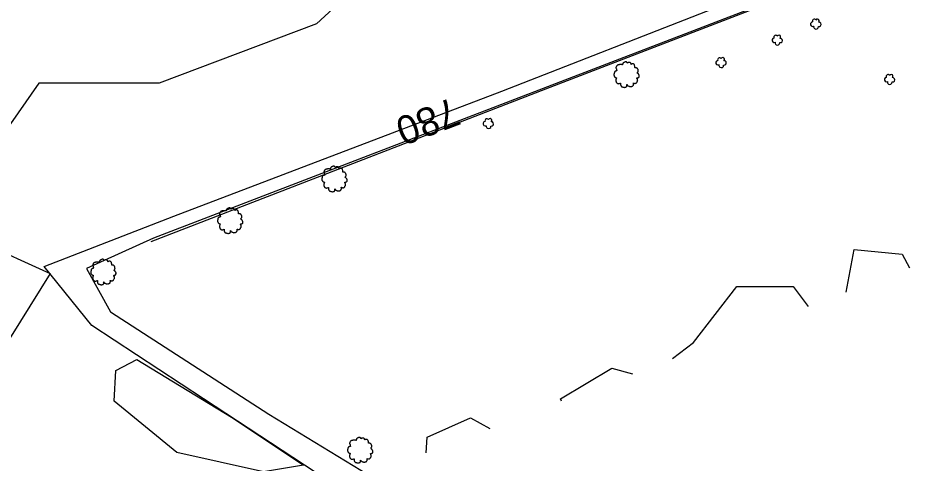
# Model space of a CAD drawing. Extents: x 1901471 to 1963503, y 756461 to 799997.
# Drawn here: x 1906196.6 to 1906451.4, y 758990.8 to 759116.2 of the extents above; entities that cross this region are included whole.
import ezdxf

# ---------------------------------------------------------------- set-up
doc = ezdxf.new("R2010")
doc.units = 0
for name, color, linetype in [('RD_EX_Driveway', 7, 'Continuous'), ('RD_EX_Fence_Other', 7, 'Continuous'), ('RD_EX_VEG', 7, 'Continuous'), ('RD_HC_TX_Sta50', 7, 'Continuous')]:
    doc.layers.add(name, color=color, linetype=linetype)

# ---------------------------------------------------------------- blocks, each defined once
blk = doc.blocks.new('T2')
at = {"layer": 'RD_EX_VEG'}
for points in [[(0.05233333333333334, 7.213166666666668), (-0.24750000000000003, 7.238166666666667), (-0.5723333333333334, 7.138166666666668), (-0.8222500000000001, 7.038250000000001), (-1.0471666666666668, 6.963250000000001), (-1.2720833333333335, 6.863250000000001), (-1.5719166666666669, 6.688416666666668), (-1.7968333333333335, 6.488416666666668), (-1.9218333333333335, 6.2385833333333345), (-1.9718333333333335, 6.013666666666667), (-2.0217500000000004, 5.738833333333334), (-2.0217500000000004, 5.563833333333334), (-2.146666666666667, 5.538833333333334), (-2.296666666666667, 5.563833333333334), (-2.5465000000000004, 5.638833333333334), (-2.796416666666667, 5.638833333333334), (-3.0463333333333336, 5.638833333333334), (-3.3961666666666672, 5.613833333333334), (-3.7460000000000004, 5.613833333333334), (-4.020833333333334, 5.563833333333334), (-4.345750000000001, 5.513916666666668), (-4.720583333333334, 5.389000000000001), (-5.0704166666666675, 5.264000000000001), (-5.37025, 5.014083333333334), (-5.620166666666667, 4.539333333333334), (-5.745166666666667, 4.189500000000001), (-5.895083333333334, 3.9395833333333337), (-5.745166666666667, 3.489833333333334), (-5.570166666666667, 3.139916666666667), (-5.545250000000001, 2.9400000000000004), (-5.470250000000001, 2.5152500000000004), (-5.37025, 2.2903333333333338), (-5.245333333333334, 2.0903333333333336), (-5.320250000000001, 2.065416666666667), (-5.695166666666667, 2.015416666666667), (-5.995000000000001, 1.9155000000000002), (-6.419833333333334, 1.6905833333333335), (-6.644750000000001, 1.465666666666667), (-6.744750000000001, 1.1407500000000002), (-6.769666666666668, 0.7909166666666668), (-6.869583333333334, 0.5910833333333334), (-6.944583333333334, 0.3161666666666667), (-6.969583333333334, 0.2411666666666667), (-7.019583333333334, -0.08366666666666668), (-6.9195833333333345, -0.5335000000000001), (-6.894583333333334, -0.8833333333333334), (-6.769666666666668, -1.1082500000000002), (-6.619750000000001, -1.2830833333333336), (-6.444833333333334, -1.5330000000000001), (-6.045000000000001, -1.7579166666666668), (-5.7201666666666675, -1.8579166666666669), (-5.520250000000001, -1.8828333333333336), (-5.695166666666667, -2.382666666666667), (-5.745166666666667, -2.7325000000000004), (-5.870083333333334, -3.132333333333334), (-5.870083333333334, -3.2072500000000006), (-5.920000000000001, -3.682083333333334), (-5.770166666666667, -4.007000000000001), (-5.695166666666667, -4.38175), (-5.520250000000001, -4.606666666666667), (-5.245333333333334, -4.906583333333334), (-4.9205000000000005, -5.131416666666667), (-4.420666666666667, -5.256416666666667), (-4.020833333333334, -5.231416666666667), (-3.4460833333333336, -5.056500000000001), (-3.1962500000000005, -4.9815000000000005), (-3.2212500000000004, -5.156416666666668), (-3.1962500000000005, -5.531333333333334), (-3.1962500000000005, -5.956083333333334), (-3.0463333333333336, -6.280916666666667), (-2.946333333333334, -6.555833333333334), (-2.796416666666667, -6.805750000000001), (-2.4715000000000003, -7.030583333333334), (-2.07175, -7.1055833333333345), (-1.6469166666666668, -7.2555000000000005), (-1.1970833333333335, -7.330500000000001), (-0.6973333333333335, -7.355500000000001), (-0.09758333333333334, -7.205583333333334), (0.17725000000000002, -7.080583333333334), (0.27725000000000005, -6.905666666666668), (0.47716666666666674, -6.530833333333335), (0.4271666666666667, -6.3059166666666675), (0.4521666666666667, -5.706166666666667), (0.5520833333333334, -5.881166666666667), (0.7270833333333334, -6.231000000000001), (1.2268333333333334, -6.530833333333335), (1.626666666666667, -6.705750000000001), (2.101416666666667, -6.8557500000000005), (2.4013333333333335, -6.930666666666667), (2.8760833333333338, -6.8557500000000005), (3.2510000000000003, -6.780750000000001), (3.6257500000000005, -6.655750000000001), (3.9256666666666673, -6.380916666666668), (4.100583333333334, -6.106000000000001), (4.1505833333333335, -5.831166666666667), (4.2255, -5.456333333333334), (4.275500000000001, -5.281416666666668)], [(4.275500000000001, -5.281416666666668), (4.200583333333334, -5.106416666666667), (4.1505833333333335, -4.856583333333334), (4.2255, -4.881583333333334), (4.4004166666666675, -4.931583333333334), (4.675333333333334, -5.056500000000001), (4.900250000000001, -5.131416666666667), (5.225083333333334, -5.106416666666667), (5.500000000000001, -5.006500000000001), (5.949750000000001, -4.731583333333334), (6.224666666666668, -4.256833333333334), (6.499500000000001, -3.8570000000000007), (6.5745000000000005, -3.5321666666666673), (6.524500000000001, -3.3072500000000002), (6.499500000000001, -2.8075000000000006), (6.299583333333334, -2.5575833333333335), (6.249583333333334, -2.432666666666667), (6.1496666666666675, -2.0328333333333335), (6.224666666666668, -1.9828333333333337), (6.499500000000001, -1.9328333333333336), (6.874333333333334, -1.8079166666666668), (7.149250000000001, -1.6830000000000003), (7.374166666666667, -1.5080000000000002), (7.449083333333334, -1.2830833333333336), (7.424166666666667, -0.8833333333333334), (7.4740833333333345, -0.48350000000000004), (7.399166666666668, -0.3335), (7.299166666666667, -0.1836666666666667), (7.224166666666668, 0.016333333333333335), (7.074250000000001, 0.16616666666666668), (6.974333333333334, 0.3161666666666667), (6.874333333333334, 0.41608333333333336), (6.749416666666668, 0.5660833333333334), (6.5745000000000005, 0.6910000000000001), (6.424583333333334, 0.7410000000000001), (6.374583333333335, 0.8909166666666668), (6.524500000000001, 1.0908333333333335), (6.5745000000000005, 1.1907500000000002), (6.599416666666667, 1.4156666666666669), (6.824416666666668, 1.7655000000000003), (6.874333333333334, 2.1653333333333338), (6.824416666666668, 2.590166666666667), (6.774416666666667, 2.8650833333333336), (6.624416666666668, 3.139916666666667), (6.424583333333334, 3.3898333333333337), (6.299583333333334, 3.5647500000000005), (6.124666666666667, 3.689666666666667), (5.799833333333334, 3.814666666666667), (5.549916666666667, 3.864583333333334), (5.200083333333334, 3.864583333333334), (5.000166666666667, 3.9145833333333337), (5.025166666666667, 3.964583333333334), (5.025166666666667, 4.1145000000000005), (5.025166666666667, 4.389416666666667), (4.950166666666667, 4.839166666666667), (4.800250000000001, 5.339), (4.800250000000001, 5.364000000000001), (4.7002500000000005, 5.613833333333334), (4.475416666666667, 5.813750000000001), (4.3005, 5.913666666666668), (4.100583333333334, 6.038666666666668), (3.850666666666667, 6.063666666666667), (3.5508333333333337, 6.063666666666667), (3.2759166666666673, 6.013666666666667), (3.0760000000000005, 5.913666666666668), (2.9010833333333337, 5.788750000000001), (2.8260833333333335, 5.938666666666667), (2.726166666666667, 6.2385833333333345), (2.676166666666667, 6.3885000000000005), (2.52625, 6.563416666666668), (2.301416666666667, 6.7633333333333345), (1.8515000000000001, 6.888250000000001), (1.2268333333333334, 6.813333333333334), (0.9269166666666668, 6.613416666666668), (0.7770000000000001, 6.438500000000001), (0.7270833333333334, 6.563416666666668), (0.5270833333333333, 6.7633333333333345), (0.4271666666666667, 6.938250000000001), (0.25225000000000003, 7.063250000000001), (0.10233333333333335, 7.163166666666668), (0.0023333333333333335, 7.213166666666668)]]:
    blk.add_spline(points, degree=3, dxfattribs=at)
blk = doc.blocks.new('SB2')
at = {"layer": 'RD_EX_VEG'}
for centre, radius, start, end in [((-1.563757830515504, -0.1555935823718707), 1.256970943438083, 96.45178611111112, 294.73400833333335), ((-0.7210660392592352, 1.5471418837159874), 1.0835094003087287, 34.97628888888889, 204.7560222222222), ((1.0452472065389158, 1.7020636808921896), 0.9945285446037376, 308.76261111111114, 152.04674444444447), ((1.8396429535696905, -0.2793298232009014), 1.2180790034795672, 256.56668055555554, 98.10463055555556), ((0.2455500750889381, -1.5963122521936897), 1.3177675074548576, 166.88265555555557, 5.758930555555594)]:
    blk.add_arc(centre, radius, start, end, dxfattribs=at)

msp = doc.modelspace()

# ---------------------------------------------------------------- linework, layer by layer
at = {"layer": 'RD_EX_Driveway'}
for points in [[(1906286.4600000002, 758984.4100000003), (1906217.3300000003, 759029.8), (1906203.9700000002, 759046.3400000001), (1906240.4400000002, 759060.55), (1906332.6900000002, 759095.6400000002), (1906392.2800000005, 759118.9700000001), (1906462.4700000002, 759145.58), (1906496.4000000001, 759160.8500000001), (1906518.6700000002, 759173.58), (1906553.2300000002, 759203.3700000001), (1906580.5900000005, 759228.1800000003), (1906615.5800000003, 759260.7300000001), (1906637.4200000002, 759280.6700000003), (1906658.6200000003, 759287.7700000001), (1906701.6700000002, 759307.9200000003), (1906748.5400000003, 759323.2900000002), (1906784.8000000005, 759337.7100000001)], [(1906785.4400000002, 759332.3), (1906729.0300000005, 759312.1600000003), (1906671.9800000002, 759287.2400000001), (1906647.39, 759278.6500000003), (1906631.6900000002, 759267.4100000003), (1906576.3500000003, 759218.2100000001), (1906529.9000000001, 759178.0300000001), (1906512.3000000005, 759165.4100000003), (1906489.4000000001, 759153.32), (1906404.5800000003, 759119.6100000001), (1906234.7200000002, 759054.2900000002), (1906215.8400000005, 759045.81), (1906222.6300000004, 759033.6200000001), (1906267.1600000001, 759004.7800000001), (1906295.2000000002, 758987.7500000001)]]:
    msp.add_lwpolyline(points, dxfattribs=at)
at = {"layer": 'RD_EX_Fence_Other'}
msp.add_lwpolyline([(1906234.0400000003, 759053.4100000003), (1906345.1000000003, 759096.3), (1906434.0400000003, 759130.6200000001), (1906489.5700000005, 759152.2900000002), (1906518.4700000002, 759168.31), (1906555.0300000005, 759197.6600000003), (1906607.8600000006, 759245.06)], dxfattribs=at)
at = {"layer": 'RD_EX_VEG'}
for points in [[(1906193.8600000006, 759133.55), (1906303.1100000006, 759176.4400000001), (1906330.2000000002, 759181.8600000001), (1906359.5500000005, 759176.4400000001), (1906366.3200000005, 759153.4100000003), (1906331.5600000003, 759135.3600000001), (1906304.0200000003, 759136.2600000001), (1906280.5400000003, 759114.5900000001), (1906236.2900000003, 759097.8800000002), (1906202.4300000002, 759097.8800000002), (1906181.2100000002, 759067.6300000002)], [(1906185.7300000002, 759053.4100000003), (1906205.5900000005, 759044.3800000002), (1906191.6000000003, 759021.81)], [(1906429.5300000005, 759039.1300000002), (1906431.7800000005, 759051.1600000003), (1906445.3300000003, 759049.8), (1906447.3700000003, 759045.9600000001)], [(1906380.6700000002, 759020.4500000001), (1906386.6300000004, 759024.9700000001), (1906398.8200000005, 759040.7700000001), (1906414.6300000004, 759040.7700000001), (1906418.9000000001, 759035.07)], [(1906349.4800000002, 759008.5100000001), (1906349.1600000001, 759009.1700000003), (1906363.6100000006, 759017.7500000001), (1906369.4500000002, 759016.1500000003)], [(1906311.4300000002, 758993.9600000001), (1906311.6900000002, 758998.33), (1906323.8800000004, 759003.7500000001), (1906329.2800000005, 759000.7900000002)]]:
    msp.add_lwpolyline(points, dxfattribs=at)
msp.add_lwpolyline([(1906229.9700000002, 759020.2300000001), (1906256.6100000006, 759003.9800000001), (1906276.9300000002, 758990.4300000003), (1906265.64, 758988.6300000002), (1906241.2600000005, 758994.0400000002), (1906223.6500000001, 759008.4900000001), (1906224.1000000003, 759017.07)], close=True, dxfattribs=at)

# ---------------------------------------------------------------- block references
for name, p, xscale, yscale in [('SB2', (1906420.9500000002, 759114.5900000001), 0.5019685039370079, 0.5019685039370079), ('SB2', (1906410.1100000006, 759110.07), 0.5019685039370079, 0.5019685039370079), ('SB2', (1906394.3100000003, 759103.7500000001), 0.5019685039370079, 0.5019685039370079), ('T2', (1906367.6700000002, 759100.3700000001), 0.4921259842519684, 0.4921259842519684), ('SB2', (1906441.7100000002, 759099.0100000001), 0.5019685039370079, 0.5019685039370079), ('SB2', (1906328.8500000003, 759086.6000000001), 0.5019685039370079, 0.5019685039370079), ('T2', (1906285.5000000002, 759071.0200000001), 0.4921259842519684, 0.4921259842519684), ('T2', (1906256.1600000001, 759059.2800000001), 0.4921259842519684, 0.4921259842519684), ('T2', (1906220.4900000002, 759044.8400000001), 0.4921259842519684, 0.4921259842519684), ('T2', (1906292.7300000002, 758994.7200000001), 0.4921259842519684, 0.4921259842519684)]:
    msp.add_blockref(name, p, dxfattribs=dict(at, xscale=xscale, yscale=yscale))

# ---------------------------------------------------------------- texts
at = {"layer": 'RD_HC_TX_Sta50'}
msp.add_text('780', height=8.000000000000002, rotation=200.90197060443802, dxfattribs=at).set_placement((1906318.8247683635, 759094.061179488))

doc.saveas('drawing.dxf')
